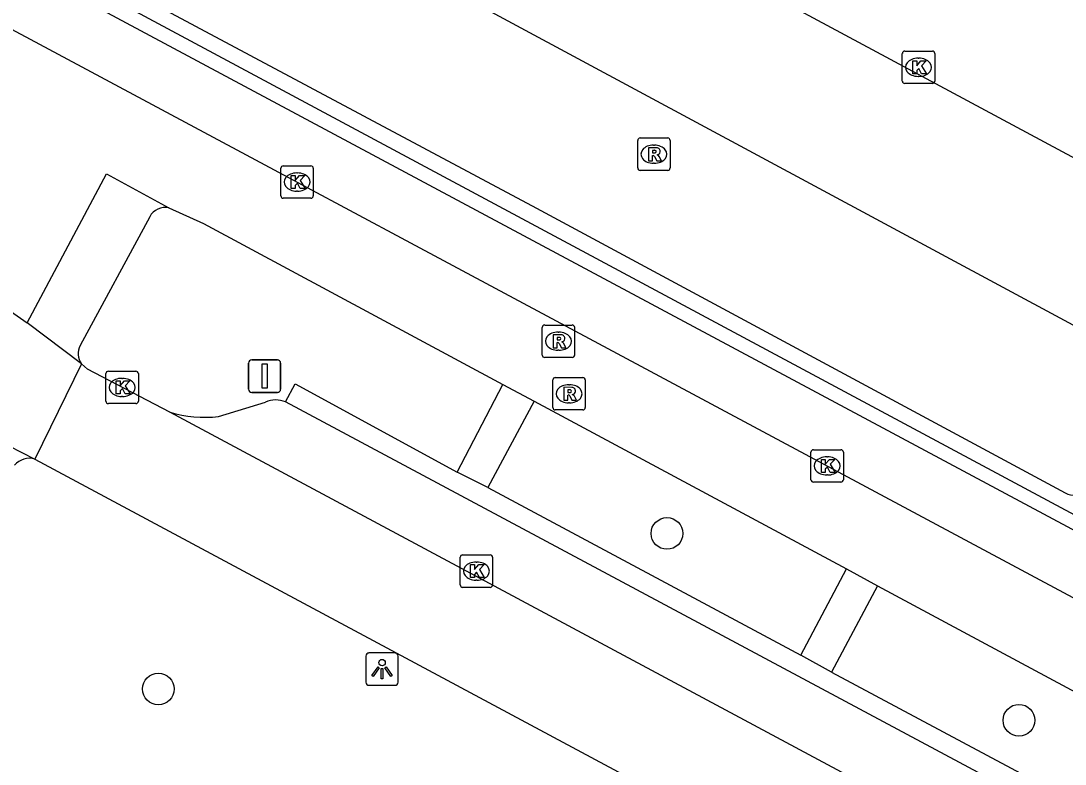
# Model space of a CAD drawing. Extents: x 159489 to 160304, y 383826 to 384530.
# Drawn here: x 159926.6 to 159958.85, y 383926.13 to 383949.06 of the extents above; entities that cross this region are included whole.
import ezdxf

# ---------------------------------------------------------------- set-up
doc = ezdxf.new("R2010")
doc.units = 0
for name, color, linetype in [('IMGEO_Boom', 7, 'Continuous'), ('IMGEO_Fietspad_gesloten', 7, 'Continuous'), ('IMGEO_Haag', 7, 'Continuous'), ('IMGEO_Kolk', 7, 'Continuous'), ('IMGEO_Lichtpunt', 7, 'Continuous'), ('IMGEO_Parkeervlak_open', 7, 'Continuous'), ('IMGEO_Rijbaan_lokaal_gesloten', 7, 'Continuous'), ('IMGEO_Rijbaan_lokaal_open', 7, 'Continuous'), ('IMGEO_Rioolput', 7, 'Continuous'), ('IMGEO_Verkeersbordpaal', 7, 'Continuous'), ('IMGEO_Voetpad_open', 7, 'Continuous')]:
    doc.layers.add(name, color=color, linetype=linetype)

msp = doc.modelspace()

# ---------------------------------------------------------------- linework, layer by layer
at = {"layer": 'IMGEO_Boom'}
for centre in [(159946.551, 383933.246), (159930.846, 383928.448), (159957.423, 383927.483)]:
    msp.add_circle(centre, 0.489, dxfattribs=at)
at = {"layer": 'IMGEO_Fietspad_gesloten'}
for points in [[(160107.086, 383852.085), (159924.27, 383949.901)], [(159926.794, 383939.745), (159929.241, 383944.342), (159931.169, 383943.298)], [(159931.169, 383943.298), (159932.236, 383942.813), (159941.487, 383937.847)], [(159941.487, 383937.847), (159942.453, 383937.328)], [(159942.453, 383937.328), (159952.1, 383932.15)], [(159952.1, 383932.15), (159953.06, 383931.635)], [(159953.06, 383931.635), (159962.663, 383926.48)]]:
    msp.add_lwpolyline(points, dxfattribs=at)
at = {"layer": 'IMGEO_Haag'}
msp.add_lwpolyline([(159975.189, 383925.214), (159971.242, 383927.33), (159925.288, 383951.958)], dxfattribs=at)
at = {"layer": 'IMGEO_Kolk'}
for p, q in [((159953.822, 383947.206), (159953.822, 383948.058)), ((159953.897, 383948.132), (159954.749, 383948.132)), ((159954.823, 383948.058), (159954.823, 383947.206)), ((159954.31, 383947.912), (159954.335, 383947.912)), ((159954.333, 383947.352), (159954.308, 383947.352)), ((159954.749, 383947.132), (159953.897, 383947.132)), ((159934.629, 383943.664), (159934.629, 383944.516)), ((159934.704, 383944.59), (159935.556, 383944.59)), ((159935.63, 383944.516), (159935.63, 383943.664)), ((159935.117, 383944.37), (159935.142, 383944.37)), ((159935.14, 383943.81), (159935.115, 383943.81)), ((159935.556, 383943.59), (159934.704, 383943.59)), ((159929.225, 383937.327), (159929.225, 383938.179)), ((159929.3, 383938.253), (159930.152, 383938.253)), ((159929.713, 383938.033), (159929.738, 383938.033)), ((159930.226, 383938.179), (159930.226, 383937.327)), ((159929.736, 383937.473), (159929.711, 383937.473)), ((159930.152, 383937.253), (159929.3, 383937.253)), ((159951, 383934.905), (159951, 383935.757)), ((159951.075, 383935.831), (159951.927, 383935.831)), ((159952.001, 383935.757), (159952.001, 383934.905)), ((159951.488, 383935.611), (159951.513, 383935.611)), ((159951.927, 383934.831), (159951.075, 383934.831)), ((159951.511, 383935.051), (159951.486, 383935.051)), ((159940.167, 383931.658), (159940.167, 383932.51)), ((159940.242, 383932.584), (159941.094, 383932.584)), ((159941.168, 383932.51), (159941.168, 383931.658)), ((159940.655, 383932.364), (159940.68, 383932.364)), ((159941.094, 383931.584), (159940.242, 383931.584)), ((159940.678, 383931.804), (159940.653, 383931.804))]:
    msp.add_line(p, q, dxfattribs=at)
for points in [[(159953.822, 383947.206), (159953.822, 383948.058)], [(159953.897, 383948.132), (159954.749, 383948.132)], [(159954.823, 383948.058), (159954.823, 383947.206)], [(159954.143, 383947.832), (159954.266, 383947.832), (159954.266, 383947.681), (159954.396, 383947.832), (159954.56, 383947.832), (159954.414, 383947.681), (159954.567, 383947.432), (159954.415, 383947.432), (159954.33, 383947.596), (159954.266, 383947.529), (159954.266, 383947.432), (159954.143, 383947.432), (159954.143, 383947.832)], [(159954.749, 383947.132), (159953.897, 383947.132)], [(159934.629, 383943.664), (159934.629, 383944.516)], [(159934.704, 383944.59), (159935.556, 383944.59)], [(159935.63, 383944.516), (159935.63, 383943.664)], [(159934.95, 383944.29), (159935.073, 383944.29), (159935.073, 383944.139), (159935.203, 383944.29), (159935.367, 383944.29), (159935.221, 383944.139), (159935.374, 383943.89), (159935.222, 383943.89), (159935.137, 383944.054), (159935.073, 383943.987), (159935.073, 383943.89), (159934.95, 383943.89), (159934.95, 383944.29)], [(159935.556, 383943.59), (159934.704, 383943.59)], [(159929.225, 383937.327), (159929.225, 383938.179)], [(159929.3, 383938.253), (159930.152, 383938.253)], [(159930.226, 383938.179), (159930.226, 383937.327)], [(159929.546, 383937.953), (159929.669, 383937.953), (159929.669, 383937.802), (159929.799, 383937.953), (159929.963, 383937.953), (159929.817, 383937.802), (159929.97, 383937.553), (159929.818, 383937.553), (159929.733, 383937.717), (159929.669, 383937.65), (159929.669, 383937.553), (159929.546, 383937.553), (159929.546, 383937.953)], [(159930.152, 383937.253), (159929.3, 383937.253)], [(159951, 383934.905), (159951, 383935.757)], [(159951.075, 383935.831), (159951.927, 383935.831)], [(159952.001, 383935.757), (159952.001, 383934.905)], [(159951.321, 383935.531), (159951.444, 383935.531), (159951.444, 383935.38), (159951.574, 383935.531), (159951.738, 383935.531), (159951.592, 383935.38), (159951.745, 383935.131), (159951.593, 383935.131), (159951.508, 383935.295), (159951.444, 383935.228), (159951.444, 383935.131), (159951.321, 383935.131), (159951.321, 383935.531)], [(159951.927, 383934.831), (159951.075, 383934.831)], [(159940.167, 383931.658), (159940.167, 383932.51)], [(159940.242, 383932.584), (159941.094, 383932.584)], [(159941.168, 383932.51), (159941.168, 383931.658)], [(159940.488, 383932.284), (159940.611, 383932.284), (159940.611, 383932.133), (159940.741, 383932.284), (159940.905, 383932.284), (159940.759, 383932.133), (159940.912, 383931.884), (159940.76, 383931.884), (159940.675, 383932.048), (159940.611, 383931.981), (159940.611, 383931.884), (159940.488, 383931.884), (159940.488, 383932.284)], [(159941.094, 383931.584), (159940.242, 383931.584)]]:
    msp.add_lwpolyline(points, dxfattribs=at)
for centre, start, end in [((159953.899, 383948.056), 91.552, 178.448), ((159953.899, 383948.056), 91.552, 178.448), ((159954.747, 383948.056), 1.552, 88.448), ((159954.747, 383948.056), 1.552, 88.448), ((159953.899, 383947.208), 181.552, 268.448), ((159953.899, 383947.208), 181.552, 268.448), ((159954.747, 383947.208), 271.552, 358.448), ((159954.747, 383947.208), 271.552, 358.448), ((159934.706, 383944.514), 91.552, 178.448), ((159934.706, 383944.514), 91.552, 178.448), ((159935.554, 383944.514), 1.552, 88.448), ((159935.554, 383944.514), 1.552, 88.448), ((159934.706, 383943.666), 181.552, 268.448), ((159934.706, 383943.666), 181.552, 268.448), ((159935.554, 383943.666), 271.552, 358.448), ((159935.554, 383943.666), 271.552, 358.448), ((159929.302, 383938.177), 91.552, 178.448), ((159929.302, 383938.177), 91.552, 178.448), ((159930.15, 383938.177), 1.552, 88.448), ((159930.15, 383938.177), 1.552, 88.448), ((159929.302, 383937.329), 181.552, 268.448), ((159929.302, 383937.329), 181.552, 268.448), ((159930.15, 383937.329), 271.552, 358.448), ((159930.15, 383937.329), 271.552, 358.448), ((159951.077, 383935.755), 91.552, 178.448), ((159951.077, 383935.755), 91.552, 178.448), ((159951.925, 383935.755), 1.552, 88.448), ((159951.925, 383935.755), 1.552, 88.448), ((159951.077, 383934.907), 181.552, 268.448), ((159951.077, 383934.907), 181.552, 268.448), ((159951.925, 383934.907), 271.552, 358.448), ((159951.925, 383934.907), 271.552, 358.448), ((159940.244, 383932.508), 91.552, 178.448), ((159940.244, 383932.508), 91.552, 178.448), ((159941.092, 383932.508), 1.552, 88.448), ((159941.092, 383932.508), 1.552, 88.448), ((159940.244, 383931.66), 181.552, 268.448), ((159940.244, 383931.66), 181.552, 268.448), ((159941.092, 383931.66), 271.552, 358.448), ((159941.092, 383931.66), 271.552, 358.448)]:
    msp.add_arc(centre, 0.0765, start, end, dxfattribs=at)
for centre, major_axis, ratio, start_param, end_param in [((159954.309, 383947.632), (-0.387, 0.002), 0.722429, 4.712389, 7.853982), ((159954.334, 383947.632), (-0.39, 0.002), 0.717154, 1.570796, 4.712389), ((159935.116, 383944.09), (-0.387, 0.002), 0.722429, 4.712389, 7.853982), ((159935.141, 383944.09), (-0.39, 0.002), 0.717154, 1.570796, 4.712389), ((159929.712, 383937.753), (-0.387, 0.002), 0.722429, 4.712389, 7.853982), ((159929.737, 383937.753), (-0.39, 0.002), 0.717154, 1.570796, 4.712389), ((159951.487, 383935.331), (-0.387, 0.002), 0.722429, 4.712389, 7.853982), ((159951.512, 383935.331), (-0.39, 0.002), 0.717154, 1.570796, 4.712389), ((159940.654, 383932.084), (-0.387, 0.002), 0.722429, 4.712389, 7.853982), ((159940.679, 383932.084), (-0.39, 0.002), 0.717154, 1.570796, 4.712389)]:
    msp.add_ellipse(centre, major_axis=major_axis, ratio=ratio, start_param=start_param, end_param=end_param, dxfattribs=at)
at = {"layer": 'IMGEO_Lichtpunt'}
for p, q in [((159937.255, 383929.463), (159937.255, 383928.656)), ((159937.255, 383929.463), (159937.255, 383928.656)), ((159938.157, 383929.558), (159937.349, 383929.558)), ((159938.157, 383929.558), (159937.349, 383929.558)), ((159938.251, 383928.656), (159938.251, 383929.463)), ((159938.251, 383928.656), (159938.251, 383929.463)), ((159937.349, 383928.562), (159938.157, 383928.562)), ((159937.349, 383928.562), (159938.157, 383928.562))]:
    msp.add_line(p, q, dxfattribs=at)
for points in [[(159937.629, 383929.127), (159937.668, 383929.099), (159937.48, 383928.837), (159937.442, 383928.864), (159937.629, 383929.127)], [(159937.731, 383929.079), (159937.778, 383929.079), (159937.778, 383928.757), (159937.731, 383928.757), (159937.731, 383929.079)], [(159937.841, 383929.099), (159937.879, 383929.126), (159938.066, 383928.864), (159938.027, 383928.836), (159937.841, 383929.099)]]:
    msp.add_lwpolyline(points, dxfattribs=at)
msp.add_circle((159937.754, 383929.261), 0.0994, dxfattribs=at)
for centre, start, end in [((159937.349, 383929.463), 90, 180), ((159937.349, 383929.463), 90, 180), ((159938.157, 383929.463), 0, 90), ((159938.157, 383929.463), 0, 90), ((159937.349, 383928.656), 180, 270), ((159937.349, 383928.656), 180, 270), ((159938.157, 383928.656), 270, 0), ((159938.157, 383928.656), 270, 360)]:
    msp.add_arc(centre, 0.0946, start, end, dxfattribs=at)
at = {"layer": 'IMGEO_Parkeervlak_open'}
for points in [[(159929.288, 383950.352), (159930.161, 383949.886), (159942.522, 383943.284), (159958.85, 383934.496)], [(159932.704, 383936.858), (159934.152, 383937.296)]]:
    msp.add_lwpolyline(points, dxfattribs=at)
for centre, radius, start, end in [((159934.473, 383936.596), 0.77, 66.8455, 114.6236), ((159932.252, 383940.502), 3.672, 253.2937, 277.0784), ((159959.09, 383934.899), 0.469, 239.207, 323.8042)]:
    msp.add_arc(centre, radius, start, end, dxfattribs=at)
at = {"layer": 'IMGEO_Rijbaan_lokaal_gesloten'}
for points in [[(159928.469, 383938.485), (159926.794, 383939.745)], [(159928.469, 383938.485), (159927.034, 383935.543)], [(159931.196, 383936.985), (159928.655, 383938.312), (159928.469, 383938.485)], [(159968.691, 383916.912), (159931.196, 383936.985)], [(159925.007, 383936.564), (159927.034, 383935.543)], [(159927.034, 383935.543), (159967.228, 383914.015)]]:
    msp.add_lwpolyline(points, dxfattribs=at)
msp.add_arc((159935.279, 383952.159), 15.037, 220.3469, 235.6467, dxfattribs=at)
at = {"layer": 'IMGEO_Rijbaan_lokaal_open'}
for points in [[(159962.974, 383942.771), (159938.768, 383955.761)], [(159932.438, 383954.023), (159962.614, 383937.794)], [(159934.776, 383937.304), (159935.072, 383937.864), (159940.076, 383935.134)], [(159966.732, 383920.224), (159934.776, 383937.304)], [(159941.021, 383934.66), (159940.076, 383935.134)], [(159941.021, 383934.66), (159950.684, 383929.492)], [(159951.639, 383928.969), (159950.684, 383929.492)], [(159951.639, 383928.969), (159961.234, 383923.845)]]:
    msp.add_lwpolyline(points, dxfattribs=at)
at = {"layer": 'IMGEO_Rioolput'}
for p, q in [((159945.725, 383945.45), (159946.577, 383945.45)), ((159945.65, 383944.524), (159945.65, 383945.376)), ((159946.138, 383945.23), (159946.163, 383945.23)), ((159946.651, 383945.376), (159946.651, 383944.524)), ((159946.577, 383944.45), (159945.725, 383944.45)), ((159946.161, 383944.67), (159946.136, 383944.67)), ((159942.701, 383938.753), (159942.701, 383939.605)), ((159942.776, 383939.679), (159943.628, 383939.679)), ((159943.702, 383939.605), (159943.702, 383938.753)), ((159943.189, 383939.459), (159943.214, 383939.459)), ((159943.628, 383938.679), (159942.776, 383938.679)), ((159943.212, 383938.899), (159943.187, 383938.899)), ((159943.029, 383937.131), (159943.029, 383937.983)), ((159943.104, 383938.057), (159943.956, 383938.057)), ((159944.03, 383937.983), (159944.03, 383937.131)), ((159943.517, 383937.837), (159943.542, 383937.837)), ((159943.956, 383937.057), (159943.104, 383937.057)), ((159943.54, 383937.277), (159943.515, 383937.277))]:
    msp.add_line(p, q, dxfattribs=at)
for points in [[(159945.725, 383945.45), (159946.577, 383945.45)], [(159945.65, 383944.524), (159945.65, 383945.376)], [(159946.239, 383945.148), (159945.987, 383945.15), (159945.987, 383944.75)], [(159946.651, 383945.376), (159946.651, 383944.524)], [(159945.987, 383944.75), (159946.111, 383944.75), (159946.111, 383944.912), (159946.122, 383944.912)], [(159946.165, 383945.069), (159946.111, 383945.069), (159946.111, 383944.988)], [(159946.111, 383944.988), (159946.163, 383944.988)], [(159946.169, 383944.883), (159946.24, 383944.75), (159946.38, 383944.75), (159946.315, 383944.876)], [(159946.577, 383944.45), (159945.725, 383944.45)], [(159942.701, 383938.753), (159942.701, 383939.605)], [(159942.776, 383939.679), (159943.628, 383939.679)], [(159943.702, 383939.605), (159943.702, 383938.753)], [(159943.29, 383939.377), (159943.038, 383939.379), (159943.038, 383938.979)], [(159943.216, 383939.298), (159943.162, 383939.298), (159943.162, 383939.217)], [(159943.038, 383938.979), (159943.162, 383938.979), (159943.162, 383939.141), (159943.173, 383939.141)], [(159943.162, 383939.217), (159943.214, 383939.217)], [(159943.22, 383939.112), (159943.291, 383938.979), (159943.431, 383938.979), (159943.366, 383939.105)], [(159943.628, 383938.679), (159942.776, 383938.679)], [(159943.029, 383937.131), (159943.029, 383937.983)], [(159943.104, 383938.057), (159943.956, 383938.057)], [(159944.03, 383937.983), (159944.03, 383937.131)], [(159943.618, 383937.755), (159943.366, 383937.757), (159943.366, 383937.357)], [(159943.544, 383937.676), (159943.49, 383937.676), (159943.49, 383937.595)], [(159943.366, 383937.357), (159943.49, 383937.357), (159943.49, 383937.519), (159943.501, 383937.519)], [(159943.49, 383937.595), (159943.542, 383937.595)], [(159943.548, 383937.49), (159943.619, 383937.357), (159943.759, 383937.357), (159943.694, 383937.483)], [(159943.956, 383937.057), (159943.104, 383937.057)]]:
    msp.add_lwpolyline(points, dxfattribs=at)
for centre, radius, start, end in [((159945.727, 383945.374), 0.0765, 91.552, 178.448), ((159945.727, 383945.374), 0.0765, 91.552, 178.448), ((159946.575, 383945.374), 0.0765, 1.552, 88.448), ((159946.575, 383945.374), 0.0765, 1.552, 88.448), ((159946.238, 383945.038), 0.109, 350.3612, 89.416), ((159946.121, 383944.859), 0.0533, 26.0293, 88.6989), ((159946.147, 383945.177), 0.19, 274.7715, 282.9687), ((159946.171, 383944.973), 0.0964, 77.0061, 93.1865), ((159946.185, 383945.03), 0.0378, 276.6634, 79.6772), ((159946.236, 383945.038), 0.112, 277.5842, 350.9817), ((159946.22, 383944.823), 0.108, 29.5134, 73.7905), ((159945.727, 383944.526), 0.0765, 181.552, 268.448), ((159945.727, 383944.526), 0.0765, 181.552, 268.448), ((159946.575, 383944.526), 0.0765, 271.552, 358.448), ((159946.575, 383944.526), 0.0765, 271.552, 358.448), ((159942.778, 383939.603), 0.0765, 91.552, 178.448), ((159942.778, 383939.603), 0.0765, 91.552, 178.448), ((159943.626, 383939.603), 0.0765, 1.552, 88.448), ((159943.626, 383939.603), 0.0765, 1.552, 88.448), ((159943.222, 383939.202), 0.0964, 77.0061, 93.1865), ((159943.236, 383939.259), 0.0378, 276.6634, 79.6772), ((159943.289, 383939.267), 0.109, 350.3612, 89.416), ((159943.172, 383939.088), 0.0533, 26.0293, 88.6989), ((159943.198, 383939.406), 0.19, 274.7715, 282.9687), ((159943.287, 383939.267), 0.112, 277.5842, 350.9817), ((159943.271, 383939.052), 0.108, 29.5134, 73.7905), ((159942.778, 383938.755), 0.0765, 181.552, 268.448), ((159942.778, 383938.755), 0.0765, 181.552, 268.448), ((159943.626, 383938.755), 0.0765, 271.552, 358.448), ((159943.626, 383938.755), 0.0765, 271.552, 358.448), ((159943.106, 383937.981), 0.0765, 91.552, 178.448), ((159943.106, 383937.981), 0.0765, 91.552, 178.448), ((159943.954, 383937.981), 0.0765, 1.552, 88.448), ((159943.954, 383937.981), 0.0765, 1.552, 88.448), ((159943.55, 383937.58), 0.0964, 77.0061, 93.1865), ((159943.564, 383937.637), 0.0378, 276.6634, 79.6772), ((159943.617, 383937.645), 0.109, 350.3612, 89.416), ((159943.5, 383937.466), 0.0533, 26.0293, 88.6989), ((159943.526, 383937.784), 0.19, 274.7715, 282.9687), ((159943.615, 383937.645), 0.112, 277.5842, 350.9817), ((159943.599, 383937.43), 0.108, 29.5134, 73.7905), ((159943.106, 383937.133), 0.0765, 181.552, 268.448), ((159943.106, 383937.133), 0.0765, 181.552, 268.448), ((159943.954, 383937.133), 0.0765, 271.552, 358.448), ((159943.954, 383937.133), 0.0765, 271.552, 358.448)]:
    msp.add_arc(centre, radius, start, end, dxfattribs=at)
for centre, major_axis, ratio, start_param, end_param in [((159946.137, 383944.95), (-0.387, 0.002), 0.722429, 4.712389, 7.853982), ((159946.162, 383944.95), (-0.39, 0.002), 0.717154, 1.570796, 4.712389), ((159943.188, 383939.179), (-0.387, 0.002), 0.722429, 4.712389, 7.853982), ((159943.213, 383939.179), (-0.39, 0.002), 0.717154, 1.570796, 4.712389), ((159943.516, 383937.557), (-0.387, 0.002), 0.722429, 4.712389, 7.853982), ((159943.541, 383937.557), (-0.39, 0.002), 0.717154, 1.570796, 4.712389)]:
    msp.add_ellipse(centre, major_axis=major_axis, ratio=ratio, start_param=start_param, end_param=end_param, dxfattribs=at)
at = {"layer": 'IMGEO_Verkeersbordpaal'}
for p, q in [((159933.63, 383937.701), (159933.63, 383938.501)), ((159933.63, 383938.501), (159933.63, 383937.701)), ((159933.73, 383938.601), (159934.52, 383938.601)), ((159934.52, 383938.601), (159933.73, 383938.601)), ((159934.62, 383938.501), (159934.62, 383937.701)), ((159934.62, 383937.701), (159934.62, 383938.501)), ((159934.52, 383937.601), (159933.73, 383937.601)), ((159933.73, 383937.601), (159934.52, 383937.601))]:
    msp.add_line(p, q, dxfattribs=at)
msp.add_lwpolyline([(159934.05, 383938.476), (159934.2, 383938.476), (159934.2, 383937.726), (159934.05, 383937.726), (159934.05, 383938.476)], dxfattribs=at)
for centre, start, end in [((159933.73, 383938.501), 90, 180), ((159933.73, 383938.501), 90, 180), ((159934.52, 383938.501), 0, 90), ((159934.52, 383938.501), 360, 90), ((159933.73, 383937.701), 180, 270), ((159933.73, 383937.701), 180, 270), ((159934.52, 383937.701), 270, 0), ((159934.52, 383937.701), 270, 0)]:
    msp.add_arc(centre, 0.1, start, end, dxfattribs=at)
at = {"layer": 'IMGEO_Voetpad_open'}
for points in [[(159974.998, 383924.853), (159971.045, 383926.968), (159924.885, 383951.662)], [(159930.577, 383943.02), (159928.426, 383939.048)], [(159940.076, 383935.134), (159941.487, 383937.847)], [(159942.453, 383937.328), (159941.021, 383934.66)], [(159950.684, 383929.492), (159952.1, 383932.15)], [(159953.06, 383931.635), (159951.639, 383928.969)]]:
    msp.add_lwpolyline(points, dxfattribs=at)
for centre, radius, start, end in [((159931.065, 383942.751), 0.557, 79.2271, 151.0818), ((159928.942, 383938.804), 0.571, 154.7257, 214.0095), ((159926.869, 383934.935), 0.63, 74.7909, 137.7225)]:
    msp.add_arc(centre, radius, start, end, dxfattribs=at)

doc.saveas('drawing.dxf')
